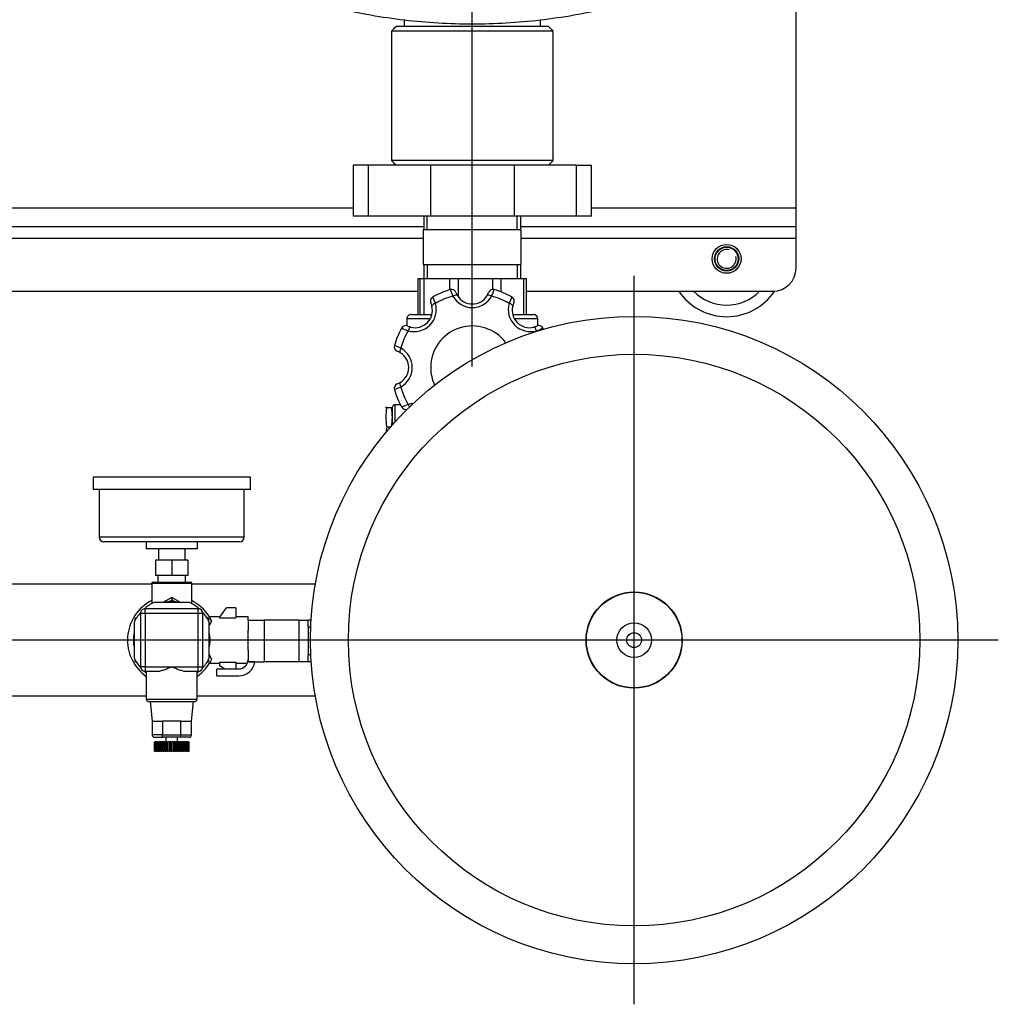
# Model space of a CAD drawing. Extents: x -132501 to 411300, y -42818 to 427495.
# Tile 268 of 330: x 191881 to 192305, y 217216 to 217641. Entities that reach past the tile are written whole.
import ezdxf

# ---------------------------------------------------------------- set-up
doc = ezdxf.new("R2010")
doc.units = 0
doc.header["$LTSCALE"] = 50
doc.linetypes.add('CENTER2', pattern=[28.575, 19.05, -3.175, 3.175, -3.175])
for name, color, linetype in [('00GW7692_-_REDUZ', 7, 'CONTINUOUS'), ('1_ZOLL_OVALFLANS', 7, 'CONTINUOUS'), ('91040183_---', 7, 'CONTINUOUS'), ('91045013_-_FT_RO', 7, 'CONTINUOUS'), ('91071148', 7, 'CONTINUOUS'), ('91072077_TRANSMI', 7, 'CONTINUOUS'), ('96052833_-_FT_DO', 7, 'CONTINUOUS'), ('96055565_-_VIBRA', 7, 'CONTINUOUS'), ('96308586', 7, 'CONTINUOUS'), ('96871164_DD_18_P', 7, 'CONTINUOUS'), ('97823497_-_HAHN-', 7, 'CONTINUOUS'), ('97823500_-_VENTI', 7, 'CONTINUOUS'), ('97823502_-_STOPF', 7, 'CONTINUOUS'), ('BOLZEN_DIN_976_1', 7, 'CONTINUOUS'), ('CRIE_5-4_A_FLEXI', 7, 'CONTINUOUS'), ('Default', 7, 'CONTINUOUS'), ('HEBEL_KUGELHAHN_', 7, 'CONTINUOUS'), ('KÖRPER_KUGELHAHN', 7, 'CONTINUOUS'), ('SCHEIBE_DIN_125_', 7, 'CONTINUOUS')]:
    doc.layers.add(name, color=color, linetype=linetype)

# ---------------------------------------------------------------- blocks, each defined once
blk = doc.blocks.new('SEANNOT_GROUP6')
at = {"layer": 'Default', "color": 7, "linetype": 'CENTER2'}
blk.add_line((49.638, 98.571), (133.063, 98.571), dxfattribs=at)
blk = doc.blocks.new('SEANNOT_GROUP7')
at = {"layer": 'Default', "color": 7, "linetype": 'CENTER2'}
blk.add_line((65.388, 114.321), (65.388, 82.821), dxfattribs=at)
blk = doc.blocks.new('SEANNOT_GROUP9')
at = {"layer": 'Default', "color": 7, "linetype": 'CENTER2'}
blk.add_line((72.388, 86.736), (72.388, 36.266), dxfattribs=at)
blk = doc.blocks.new('SE1')
at = {"layer": '00GW7692_-_REDUZ', "color": 7, "linetype": 'Continuous'}
for p, q in [((85.206, 96.944), (85.388, 96.839)), ((85.388, 96.839), (85.567, 96.942))]:
    blk.add_line(p, q, dxfattribs=at)
at = {"layer": '1_ZOLL_OVALFLANS', "color": 7, "linetype": 'Continuous'}
for p, q in [((67.238, 80.236), (67.892, 80.236)), ((67.238, 80.236), (67.238, 78.036)), ((67.892, 80.236), (70.575, 80.236)), ((67.892, 78.036), (67.892, 80.236)), ((70.575, 80.236), (74.202, 80.236)), ((70.575, 78.036), (70.575, 80.236)), ((74.202, 80.236), (76.885, 80.236)), ((74.202, 78.036), (74.202, 80.236)), ((76.885, 80.236), (77.538, 80.236)), ((76.885, 78.036), (76.885, 80.236)), ((77.538, 78.036), (77.538, 80.236)), ((67.892, 78.036), (67.238, 78.036)), ((67.892, 78.036), (70.575, 78.036)), ((70.575, 78.036), (74.202, 78.036)), ((74.202, 78.036), (76.885, 78.036)), ((76.885, 78.036), (77.538, 78.036))]:
    blk.add_line(p, q, dxfattribs=at)
at = {"layer": '91040183_---', "color": 7, "linetype": 'Continuous'}
for p, q in [((68.901, 72.236), (68.901, 77.836)), ((68.901, 77.836), (75.876, 77.836)), ((75.876, 72.236), (75.876, 77.836)), ((68.901, 72.236), (75.876, 72.236)), ((69.092, 72.036), (75.685, 72.036))]:
    blk.add_line(p, q, dxfattribs=at)
for centre, start, end in [((62.209, 84.436), 315.3923, 317.0805), ((82.568, 84.436), 222.9195, 224.6077), ((62.209, 65.635), 42.9195, 44.6077), ((82.568, 65.635), 135.3923, 137.0805)]:
    blk.add_arc(centre, 9.399, start, end, dxfattribs=at)
at = {"layer": '91045013_-_FT_RO', "color": 7, "linetype": 'Continuous'}
for p, q in [((84.288, 100.986), (79.179, 100.986)), ((101.598, 100.986), (86.488, 100.986)), ((79.179, 96.156), (84.523, 96.156)), ((86.253, 96.156), (101.598, 96.156))]:
    blk.add_line(p, q, dxfattribs=at)
at = {"layer": '91071148', "color": 7, "linetype": 'Continuous'}
for p, q in [((84.788, 96.071), (84.788, 95.771)), ((85.988, 95.771), (85.988, 96.071)), ((84.688, 95.771), (85.388, 95.771)), ((84.688, 95.121), (84.688, 95.771)), ((85.388, 95.771), (86.088, 95.771)), ((85.388, 95.121), (85.388, 95.771)), ((86.088, 95.121), (86.088, 95.771)), ((84.688, 95.121), (85.388, 95.121)), ((84.813, 95.121), (84.813, 94.621)), ((85.388, 95.121), (86.088, 95.121)), ((85.963, 94.621), (85.963, 95.121)), ((84.288, 94.321), (84.288, 94.621)), ((84.288, 94.621), (86.488, 94.621)), ((86.488, 94.321), (86.488, 94.621)), ((82.253, 94.121), (88.523, 94.121)), ((82.253, 94.121), (82.253, 92.061)), ((82.453, 94.321), (88.323, 94.321)), ((88.523, 92.061), (88.523, 94.121)), ((81.988, 92.061), (88.788, 92.061)), ((81.988, 92.061), (81.988, 91.531)), ((88.788, 91.531), (88.788, 92.061)), ((81.988, 91.531), (88.788, 91.531))]:
    blk.add_line(p, q, dxfattribs=at)
for centre, start, end in [((82.453, 94.121), 90, 180), ((88.323, 94.121), 0, 90)]:
    blk.add_arc(centre, 0.2, start, end, dxfattribs=at)
at = {"layer": '91072077_TRANSMI', "color": 7, "linetype": 'Continuous'}
for p, q in [((86.488, 101.121), (84.288, 101.121)), ((84.288, 101.121), (84.288, 99.921)), ((86.388, 101.221), (84.388, 101.221)), ((86.488, 99.921), (86.488, 101.121)), ((84.038, 99.721), (84.038, 97.421)), ((84.238, 99.721), (84.038, 99.721)), ((84.238, 99.921), (84.238, 99.721)), ((84.756, 99.921), (84.238, 99.921)), ((85.388, 99.721), (84.238, 99.721)), ((84.238, 99.721), (84.238, 97.421)), ((86.538, 99.721), (85.388, 99.721)), ((86.538, 99.921), (86.021, 99.921)), ((86.538, 99.721), (86.538, 99.921)), ((86.538, 99.721), (86.738, 99.721)), ((86.538, 97.421), (86.538, 99.721)), ((86.738, 97.421), (86.738, 99.721)), ((83.763, 99.345), (83.763, 97.797)), ((87.013, 97.797), (87.013, 99.345)), ((84.038, 97.421), (84.238, 97.421)), ((84.238, 97.421), (84.238, 97.221)), ((84.238, 97.421), (86.538, 97.421)), ((84.238, 97.221), (86.538, 97.221)), ((86.538, 97.421), (86.738, 97.421)), ((86.538, 97.421), (86.538, 97.221)), ((84.614, 96.946), (86.163, 96.946))]:
    blk.add_line(p, q, dxfattribs=at)
for centre, radius, start, end in [((84.388, 101.121), 0.1, 90, 180), ((86.388, 101.121), 0.1, 0, 90), ((85.388, 98.571), 1.8, 138.323, 154.5256), ((84.238, 99.721), 0.2, 90, 180), ((85.388, 98.571), 1.8, 127.6699, 131.677), ((85.388, 98.571), 1.8, 48.323, 52.3301), ((86.538, 99.721), 0.2, 0, 90), ((85.388, 98.571), 1.8, 25.4744, 41.677), ((85.388, 98.571), 1.66, 168.2135, 191.7865), ((85.388, 98.571), 1.66, 348.2135, 11.7865), ((85.388, 98.571), 1.8, 205.4744, 221.677), ((85.388, 98.571), 1.8, 318.323, 334.5256), ((84.238, 97.421), 0.2, 180, 270), ((85.388, 98.571), 1.8, 228.323, 244.5256), ((85.388, 98.571), 1.8, 295.4744, 311.677), ((86.538, 97.421), 0.2, 270, 0), ((85.388, 98.571), 1.66, 258.2135, 281.7865)]:
    blk.add_arc(centre, radius, start, end, dxfattribs=at)
for points, knots in [([(85.388, 99.721), (85.361, 99.732), (85.334, 99.744), (85.28, 99.767), (85.253, 99.778), (85.171, 99.812), (85.118, 99.833), (85.038, 99.861), (85.012, 99.87), (84.959, 99.886), (84.933, 99.894), (84.855, 99.912), (84.805, 99.921), (84.756, 99.921)], [0, 0, 0, 0, 0.125, 0.125, 0.25, 0.25, 0.5, 0.5, 0.625, 0.625, 0.75, 0.75, 1, 1, 1, 1]), ([(86.021, 99.921), (85.972, 99.921), (85.922, 99.912), (85.844, 99.894), (85.817, 99.886), (85.765, 99.87), (85.738, 99.861), (85.659, 99.833), (85.606, 99.812), (85.524, 99.778), (85.497, 99.767), (85.443, 99.744), (85.415, 99.732), (85.388, 99.721)], [0, 0, 0, 0, 0.25, 0.25, 0.375, 0.375, 0.5, 0.5, 0.75, 0.75, 0.875, 0.875, 1, 1, 1, 1])]:
    blk.add_open_spline(points, degree=3, knots=knots, dxfattribs=at)
at = {"layer": '96052833_-_FT_DO', "color": 7, "linetype": 'Continuous'}
for p, q in [((70.293, 82.936), (70.293, 82.336)), ((70.441, 82.336), (70.441, 82.936)), ((74.336, 82.336), (74.336, 82.936)), ((74.484, 82.336), (74.484, 82.936)), ((74.508, 82.336), (70.268, 82.336)), ((70.268, 82.336), (70.268, 80.836)), ((74.508, 80.836), (74.508, 82.336)), ((70.268, 80.836), (74.508, 80.836)), ((70.293, 80.836), (70.293, 80.236)), ((70.441, 80.836), (70.441, 80.236)), ((74.336, 80.836), (74.336, 80.236)), ((74.484, 80.236), (74.484, 80.836))]:
    blk.add_line(p, q, dxfattribs=at)
at = {"layer": '96055565_-_VIBRA', "color": 7, "linetype": 'Continuous'}
for radius, start, end in [(2.5, 34.0558, 146.018), (2, 44.427, 135.573)]:
    blk.add_arc((61.388, 82.086), radius, start, end, dxfattribs=at)
at = {"layer": '96308586', "color": 7, "linetype": 'Continuous'}
for p, q in [((70.037, 83.486), (59.388, 83.486)), ((102.037, 83.486), (74.74, 83.486)), ((58.388, 82.486), (58.388, 81.186)), ((58.388, 81.186), (58.388, 80.686)), ((70.268, 81.186), (58.388, 81.186)), ((102.268, 81.186), (74.508, 81.186)), ((70.293, 80.686), (58.388, 80.686)), ((58.388, 80.686), (58.388, 79.886)), ((102.293, 80.686), (74.484, 80.686)), ((58.388, 79.886), (58.388, 47.986)), ((67.238, 79.886), (58.388, 79.886)), ((99.238, 79.886), (77.538, 79.886))]:
    blk.add_line(p, q, dxfattribs=at)
blk.add_circle((61.388, 82.086), 0.625, dxfattribs=at)
blk.add_arc((59.388, 82.486), 1, 90, 180, dxfattribs=at)
at = {"layer": '96871164_DD_18_P', "color": 7, "linetype": 'Continuous'}
for radius in [14, 12.36, 2.08, 2.066, 0.748, 0.321]:
    blk.add_circle((65.388, 98.571), radius, dxfattribs=at)
at = {"layer": '97823497_-_HAHN-', "color": 7, "linetype": 'Continuous'}
for p, q in [((75.738, 88.391), (75.738, 89.143)), ((75.838, 89.254), (75.838, 88.491)), ((75.499, 88.391), (75.738, 88.391)), ((69.558, 84.977), (69.558, 84.686)), ((75.218, 84.686), (75.218, 84.977)), ((69.558, 84.686), (70.554, 84.686)), ((70.62, 84.486), (69.758, 84.486)), ((70.037, 84.486), (70.037, 82.936)), ((70.163, 84.486), (70.163, 82.936)), ((75.018, 84.486), (74.166, 84.486)), ((74.239, 84.686), (75.218, 84.686)), ((74.482, 82.936), (74.482, 84.486)), ((74.649, 84.486), (74.649, 82.936)), ((74.739, 82.936), (74.739, 84.486)), ((74.74, 82.936), (74.74, 84.486)), ((71.158, 82.936), (71.158, 83.509)), ((72.999, 82.936), (72.999, 83.718)), ((71.503, 83.409), (71.503, 82.936)), ((73.361, 83.424), (73.361, 82.936)), ((70.163, 82.936), (70.037, 82.936)), ((71.158, 82.936), (70.163, 82.936)), ((71.503, 82.936), (71.158, 82.936)), ((72.999, 82.936), (71.503, 82.936)), ((73.361, 82.936), (72.999, 82.936)), ((74.482, 82.936), (73.361, 82.936)), ((74.649, 82.936), (74.482, 82.936)), ((74.739, 82.936), (74.649, 82.936)), ((74.739, 82.936), (74.74, 82.936))]:
    blk.add_line(p, q, dxfattribs=at)
for centre, radius, start, end in [((75.266, 88.4), 0.2, 29.2938, 107.1196), ((74.899, 89.296), 0.955, 273.71, 286.1195), ((74.273, 90.831), 2.609, 289.9677, 296.6008), ((72.388, 86.786), 3.2, 15.1405, 29.8595), ((72.388, 86.786), 3.5, 15.7062, 29.2938), ((75.738, 88.491), 0.1, 270, 0), ((76.581, 85.258), 2.608, 108.3989, 115.0326), ((75.565, 87.679), 0.2, 289.8906, 15.7062), ((72.388, 86.786), 1.8, 0, 25.041), ((75.938, 86.786), 0.955, 118.8805, 241.1195), ((75.888, 86.786), 0.75, 120.9306, 239.0694), ((75.888, 86.786), 0.75, 109.8906, 120.9306), ((72.388, 86.786), 1.8, 216.3775, 0), ((75.888, 86.786), 0.75, 239.0694, 250.1094), ((75.565, 85.892), 0.2, 344.2938, 70.1094), ((72.388, 86.786), 3.2, 330.1405, 344.8595), ((72.388, 86.786), 3.5, 330.7062, 344.2938), ((76.581, 88.313), 2.609, 244.9677, 251.6008), ((70.504, 82.741), 2.609, 109.9677, 116.6008), ((69.878, 84.276), 0.955, 343.8805, 106.1195), ((74.899, 84.276), 0.955, 73.8805, 196.1195), ((74.273, 82.741), 2.608, 63.3989, 70.0326), ((72.388, 86.786), 3.5, 208.2386, 209.2938), ((69.51, 85.171), 0.2, 209.2938, 295.1094), ((69.914, 84.311), 0.75, 104.0694, 115.1094), ((69.914, 84.311), 0.75, 345.9306, 104.0694), ((74.863, 84.311), 0.75, 75.9306, 194.0694), ((74.863, 84.311), 0.75, 64.8906, 75.9306), ((75.266, 85.171), 0.2, 244.8906, 330.7062), ((69.758, 84.686), 0.2, 180, 270), ((75.018, 84.686), 0.2, 270, 0), ((70.774, 83.908), 0.2, 154.8906, 240.7062), ((69.914, 84.311), 0.75, 334.8906, 345.9306), ((68.344, 84.901), 2.608, 333.3989, 340.0326), ((72.388, 86.786), 3.2, 240.1405, 254.8595), ((72.388, 83.236), 0.955, 28.8805, 151.1195), ((72.388, 83.286), 0.75, 30.9306, 149.0694), ((72.388, 86.786), 3.2, 285.1405, 299.8595), ((76.433, 84.901), 2.609, 199.9677, 206.6008), ((74.003, 83.908), 0.2, 299.2938, 25.1094), ((74.863, 84.311), 0.75, 194.0694, 205.1094), ((72.388, 86.786), 3.5, 240.7062, 254.2938), ((73.916, 82.593), 2.609, 154.9677, 161.6008), ((71.495, 83.609), 0.2, 254.2938, 340.1094), ((72.388, 83.286), 0.75, 149.0694, 160.1094), ((72.388, 83.286), 0.75, 19.8906, 30.9306), ((73.282, 83.609), 0.2, 199.8906, 285.7062), ((70.861, 82.593), 2.608, 18.3989, 25.0326), ((72.388, 86.786), 3.5, 285.7062, 299.2938)]:
    blk.add_arc(centre, radius, start, end, dxfattribs=at)
for centre, major_axis, start_param, end_param in [((75.094, 88.339), (0.049, -0.194), 1.679859, 2.403679), ((75.4, 87.601), (-0.103, 0.172), 3.141593, 4.603327), ((75.4, 85.971), (-0.103, -0.172), 1.679859, 3.141593), ((69.683, 85.232), (-0.049, 0.194), 1.679859, 3.141593), ((75.094, 85.232), (0.049, 0.194), 3.141593, 4.603327), ((70.835, 84.08), (0.194, -0.049), 3.141593, 4.603327), ((73.942, 84.08), (-0.194, -0.049), 1.679859, 3.141593), ((71.573, 83.774), (-0.172, 0.103), 1.679859, 3.141593), ((73.203, 83.774), (0.172, 0.103), 3.141593, 4.603327)]:
    blk.add_ellipse(centre, major_axis=major_axis, ratio=0.387206, start_param=start_param, end_param=end_param, dxfattribs=at)
at = {"layer": '97823500_-_VENTI', "color": 7, "linetype": 'Continuous'}
for p, q in [((84.639, 103.371), (84.639, 102.971)), ((84.642, 103.371), (84.639, 103.371)), ((84.642, 102.971), (84.642, 103.371)), ((84.642, 103.371), (84.648, 103.371)), ((84.648, 103.371), (84.648, 102.971)), ((84.656, 103.371), (84.648, 103.371)), ((84.656, 102.971), (84.656, 103.371)), ((84.656, 103.371), (84.669, 103.371)), ((84.669, 103.371), (84.669, 102.971)), ((84.682, 103.371), (84.669, 103.371)), ((84.682, 102.971), (84.682, 103.371)), ((84.682, 103.371), (84.701, 103.371)), ((84.701, 103.371), (84.701, 102.971)), ((84.719, 103.371), (84.701, 103.371)), ((84.719, 102.971), (84.719, 103.371)), ((84.719, 103.371), (84.744, 103.371)), ((84.744, 103.371), (84.744, 102.971)), ((84.767, 103.371), (84.744, 103.371)), ((84.767, 102.971), (84.767, 103.371)), ((84.767, 103.371), (84.797, 103.371)), ((84.797, 103.371), (84.797, 102.971)), ((84.825, 103.371), (84.797, 103.371)), ((84.825, 102.971), (84.825, 103.371)), ((84.825, 103.371), (84.859, 103.371)), ((84.859, 103.371), (84.859, 102.971)), ((84.891, 103.371), (84.859, 103.371)), ((84.891, 102.971), (84.891, 103.371)), ((84.891, 103.371), (84.93, 103.371)), ((84.93, 103.371), (84.93, 102.971)), ((84.966, 103.371), (84.93, 103.371)), ((84.966, 102.971), (84.966, 103.371)), ((84.966, 103.371), (85.008, 103.371)), ((85.008, 103.371), (85.008, 102.971)), ((85.047, 103.371), (85.008, 103.371)), ((85.047, 102.971), (85.047, 103.371)), ((85.047, 103.371), (85.092, 103.371)), ((85.092, 103.371), (85.092, 102.971)), ((85.133, 103.371), (85.092, 103.371)), ((85.133, 102.971), (85.133, 103.371)), ((85.133, 103.371), (85.181, 103.371)), ((85.181, 103.371), (85.181, 102.971)), ((85.223, 103.371), (85.181, 103.371)), ((85.223, 102.971), (85.223, 103.371)), ((85.223, 103.371), (85.272, 103.371)), ((85.272, 103.371), (85.272, 102.971)), ((85.316, 103.371), (85.272, 103.371)), ((85.316, 102.971), (85.316, 103.371)), ((85.316, 103.371), (85.366, 103.371)), ((85.366, 103.371), (85.366, 102.971)), ((85.411, 103.371), (85.366, 103.371)), ((85.411, 102.971), (85.411, 103.371)), ((85.411, 103.371), (85.46, 103.371)), ((85.46, 103.371), (85.46, 102.971)), ((85.504, 103.371), (85.46, 103.371)), ((85.504, 102.971), (85.504, 103.371)), ((85.504, 103.371), (85.553, 103.371)), ((85.553, 103.371), (85.553, 102.971)), ((85.596, 103.371), (85.553, 103.371)), ((85.596, 102.971), (85.596, 103.371)), ((85.596, 103.371), (85.644, 103.371)), ((85.644, 103.371), (85.644, 102.971)), ((85.685, 103.371), (85.644, 103.371)), ((85.685, 102.971), (85.685, 103.371)), ((85.685, 103.371), (85.73, 103.371)), ((85.73, 103.371), (85.73, 102.971)), ((85.769, 103.371), (85.73, 103.371)), ((85.769, 102.971), (85.769, 103.371)), ((85.769, 103.371), (85.811, 103.371)), ((85.811, 103.371), (85.811, 102.971)), ((85.847, 103.371), (85.811, 103.371)), ((85.847, 102.971), (85.847, 103.371)), ((85.847, 103.371), (85.885, 103.371)), ((85.885, 103.371), (85.885, 102.971)), ((85.918, 103.371), (85.885, 103.371)), ((85.918, 102.971), (85.918, 103.371)), ((85.918, 103.371), (85.952, 103.371)), ((85.952, 103.371), (85.952, 102.971)), ((85.98, 103.371), (85.952, 103.371)), ((85.98, 102.971), (85.98, 103.371)), ((85.98, 103.371), (86.01, 103.371)), ((86.01, 103.371), (86.01, 102.971)), ((86.033, 103.371), (86.01, 103.371)), ((86.033, 102.971), (86.033, 103.371)), ((86.033, 103.371), (86.057, 103.371)), ((86.057, 103.371), (86.057, 102.971)), ((86.076, 103.371), (86.057, 103.371)), ((86.076, 102.971), (86.076, 103.371)), ((86.076, 103.371), (86.095, 103.371)), ((86.095, 103.371), (86.095, 102.971)), ((86.108, 103.371), (86.095, 103.371)), ((86.108, 102.971), (86.108, 103.371)), ((86.108, 103.371), (86.121, 103.371)), ((86.121, 103.371), (86.121, 102.971)), ((86.129, 103.371), (86.121, 103.371)), ((86.129, 102.971), (86.129, 103.371)), ((86.129, 103.371), (86.135, 103.371)), ((86.135, 103.371), (86.135, 102.971)), ((86.138, 103.371), (86.135, 103.371)), ((86.138, 102.971), (86.138, 103.371)), ((84.988, 102.671), (84.538, 102.671)), ((84.538, 102.671), (84.538, 102.081)), ((84.638, 102.771), (85.014, 102.771)), ((84.642, 102.971), (84.639, 102.971)), ((84.642, 102.971), (84.648, 102.971)), ((84.656, 102.971), (84.648, 102.971)), ((84.656, 102.971), (84.669, 102.971)), ((84.682, 102.971), (84.669, 102.971)), ((84.682, 102.971), (84.701, 102.971)), ((84.719, 102.971), (84.701, 102.971)), ((84.719, 102.971), (84.744, 102.971)), ((84.767, 102.971), (84.744, 102.971)), ((84.767, 102.971), (84.797, 102.971)), ((84.825, 102.971), (84.797, 102.971)), ((84.825, 102.971), (84.859, 102.971)), ((84.891, 102.971), (84.859, 102.971)), ((84.891, 102.971), (84.93, 102.971)), ((84.966, 102.971), (84.93, 102.971)), ((84.966, 102.971), (85.008, 102.971)), ((84.988, 102.671), (84.988, 102.081)), ((85.788, 102.671), (84.988, 102.671)), ((85.047, 102.971), (85.008, 102.971)), ((85.014, 102.771), (85.763, 102.771)), ((85.047, 102.971), (85.092, 102.971)), ((85.133, 102.971), (85.092, 102.971)), ((85.133, 102.971), (85.181, 102.971)), ((85.138, 102.971), (85.138, 102.771)), ((85.223, 102.971), (85.181, 102.971)), ((85.223, 102.971), (85.272, 102.971)), ((85.316, 102.971), (85.272, 102.971)), ((85.316, 102.971), (85.366, 102.971)), ((85.411, 102.971), (85.366, 102.971)), ((85.411, 102.971), (85.46, 102.971)), ((85.504, 102.971), (85.46, 102.971)), ((85.504, 102.971), (85.553, 102.971)), ((85.596, 102.971), (85.553, 102.971)), ((85.596, 102.971), (85.644, 102.971)), ((85.638, 102.771), (85.638, 102.971)), ((85.685, 102.971), (85.644, 102.971)), ((85.685, 102.971), (85.73, 102.971)), ((85.769, 102.971), (85.73, 102.971)), ((86.138, 102.771), (85.763, 102.771)), ((85.769, 102.971), (85.811, 102.971)), ((85.788, 102.081), (85.788, 102.671)), ((85.788, 102.671), (86.238, 102.671)), ((85.847, 102.971), (85.811, 102.971)), ((85.847, 102.971), (85.885, 102.971)), ((85.918, 102.971), (85.885, 102.971)), ((85.918, 102.971), (85.952, 102.971)), ((85.98, 102.971), (85.952, 102.971)), ((85.98, 102.971), (86.01, 102.971)), ((86.033, 102.971), (86.01, 102.971)), ((86.033, 102.971), (86.057, 102.971)), ((86.076, 102.971), (86.057, 102.971)), ((86.076, 102.971), (86.095, 102.971)), ((86.108, 102.971), (86.095, 102.971)), ((86.108, 102.971), (86.121, 102.971)), ((86.129, 102.971), (86.121, 102.971)), ((86.129, 102.971), (86.135, 102.971)), ((86.138, 102.971), (86.135, 102.971)), ((86.238, 102.081), (86.238, 102.671)), ((84.538, 102.081), (84.452, 101.221)), ((84.988, 102.081), (84.538, 102.081)), ((84.988, 102.081), (85.788, 102.081)), ((86.238, 102.081), (85.788, 102.081)), ((86.324, 101.221), (86.238, 102.081))]:
    blk.add_line(p, q, dxfattribs=at)
for centre, start, end in [((84.638, 102.671), 90, 180), ((86.138, 102.671), 0, 90)]:
    blk.add_arc(centre, 0.1, start, end, dxfattribs=at)
for points in [[(85.014, 102.771), (85.011, 102.771), (85.007, 102.768), (85.001, 102.758), (84.998, 102.751), (84.994, 102.733), (84.992, 102.722), (84.989, 102.697), (84.988, 102.684), (84.988, 102.671)], [(85.763, 102.771), (85.766, 102.771), (85.769, 102.768), (85.776, 102.758), (85.778, 102.751), (85.783, 102.733), (85.785, 102.722), (85.788, 102.697), (85.788, 102.684), (85.788, 102.671)]]:
    blk.add_open_spline(points, degree=3, knots=[0, 0, 0, 0, 0.25, 0.25, 0.5, 0.5, 0.75, 0.75, 1, 1, 1, 1], dxfattribs=at)
at = {"layer": '97823502_-_STOPF', "color": 7, "linetype": 'Continuous'}
for p, q in [((76.088, 89.356), (75.928, 89.356)), ((75.838, 88.524), (75.845, 88.506)), ((75.888, 88.506), (75.845, 88.506)), ((76.088, 88.506), (75.888, 88.506)), ((76.088, 88.506), (76.132, 88.506)), ((76.132, 88.506), (76.138, 88.524))]:
    blk.add_line(p, q, dxfattribs=at)
for centre, start, end in [((74.031, 89.781), 348.3265, 354.6837), ((74.031, 89.781), 348.3265, 354.659), ((77.945, 88.931), 168.3265, 191.6735), ((77.945, 88.931), 168.3265, 191.6735), ((74.031, 88.931), 348.3265, 11.6735), ((74.031, 88.931), 348.3265, 11.6735)]:
    blk.add_arc(centre, 2.1, start, end, dxfattribs=at)
at = {"layer": 'BOLZEN_DIN_976_1', "color": 7, "linetype": 'Continuous'}
blk.add_circle((61.388, 82.086), 0.5, dxfattribs=at)
blk.add_circle((61.388, 82.086), 0.5, dxfattribs=at)
blk.add_arc((61.388, 82.086), 0.408, 255, 195, dxfattribs=at)
at = {"layer": 'CRIE_5-4_A_FLEXI', "color": 7, "linetype": 'Continuous'}
for p, q in [((69.438, 72.036), (69.438, 71.745)), ((75.338, 71.745), (75.338, 72.036))]:
    blk.add_line(p, q, dxfattribs=at)
blk.add_open_spline([(66.555, 71.257), (67.509, 71.482), (68.477, 71.652), (70.426, 71.879), (71.407, 71.936), (73.369, 71.936), (74.351, 71.879), (76.299, 71.652), (77.267, 71.482), (78.222, 71.257)], degree=3, knots=[0, 0, 0, 0, 0.25, 0.25, 0.5, 0.5, 0.75, 0.75, 1, 1, 1, 1], dxfattribs=at)
at = {"layer": 'HEBEL_KUGELHAHN_', "color": 7, "linetype": 'Continuous'}
for p, q in [((83.438, 100.115), (82.488, 100.115)), ((83.438, 100.115), (82.488, 100.115)), ((83.438, 100.115), (83.438, 99.815)), ((83.438, 100.115), (83.438, 99.815)), ((83.438, 99.815), (82.488, 99.815)), ((83.438, 99.815), (82.488, 99.815)), ((79.357, 99.515), (79.488, 99.515)), ((79.357, 99.515), (79.488, 99.515)), ((79.374, 99.215), (79.488, 99.215)), ((79.488, 99.515), (79.888, 99.515)), ((79.488, 99.515), (79.488, 99.215)), ((79.488, 99.515), (79.888, 99.515)), ((79.488, 98.015), (79.488, 99.215)), ((79.888, 99.515), (81.388, 99.515)), ((79.888, 99.515), (81.388, 99.515)), ((79.888, 97.715), (79.888, 99.515)), ((82.088, 99.515), (81.388, 99.515)), ((81.388, 97.715), (81.388, 99.515)), ((82.088, 99.515), (81.388, 99.515)), ((81.388, 97.715), (81.388, 99.515)), ((81.788, 99.515), (82.088, 99.515)), ((82.088, 99.007), (82.088, 99.515)), ((82.088, 99.515), (82.088, 99.415)), ((82.088, 99.007), (82.088, 99.415)), ((79.377, 98.015), (79.488, 98.015)), ((79.488, 98.015), (79.488, 97.715)), ((82.088, 97.715), (82.088, 98.135)), ((82.088, 97.715), (82.088, 98.135)), ((79.362, 97.715), (79.488, 97.715)), ((79.888, 97.715), (79.488, 97.715)), ((79.888, 97.715), (81.388, 97.715)), ((82.088, 97.715), (81.388, 97.715)), ((82.088, 97.715), (81.388, 97.715))]:
    blk.add_line(p, q, dxfattribs=at)
for radius, end in [(0.7, 171.7868), (0.7, 171.7868), (0.4, 180), (0.4, 180)]:
    blk.add_arc((82.488, 99.415), radius, 90, end, dxfattribs=at)
at = {"layer": 'KÖRPER_KUGELHAHN', "color": 7, "linetype": 'Continuous'}
for p, q in [((82.618, 99.529), (82.618, 99.815)), ((83.113, 99.815), (83.318, 99.671)), ((83.318, 99.529), (83.318, 99.671)), ((82.618, 99.571), (82.12, 99.571)), ((83.318, 99.529), (82.618, 99.529)), ((83.752, 99.571), (83.318, 99.571)), ((83.874, 99.544), (83.788, 99.495)), ((83.788, 99.495), (83.788, 99.395)), ((83.788, 99.495), (83.83, 99.471)), ((86.988, 99.495), (86.903, 99.544)), ((86.988, 99.495), (86.947, 99.471)), ((86.988, 99.395), (86.988, 99.495)), ((82.088, 99.007), (82.088, 98.135)), ((82.088, 97.715), (82.088, 97.571)), ((82.088, 97.571), (82.618, 97.571)), ((83.318, 97.612), (82.618, 97.612)), ((82.618, 97.171), (82.618, 97.612)), ((83.318, 97.599), (83.018, 97.171)), ((83.298, 97.571), (83.755, 97.571)), ((83.318, 97.599), (83.318, 97.612)), ((83.788, 97.746), (83.788, 97.647)), ((83.788, 97.647), (83.83, 97.671)), ((83.788, 97.647), (83.874, 97.597)), ((86.903, 97.597), (86.988, 97.647)), ((86.988, 97.647), (86.947, 97.671)), ((86.988, 97.647), (86.988, 97.746)), ((82.618, 97.171), (83.018, 97.171)), ((84.523, 96.992), (84.523, 96.121)), ((85.003, 96.946), (85.388, 96.723)), ((85.388, 96.723), (85.774, 96.946)), ((85.388, 96.723), (85.388, 96.839)), ((86.253, 96.121), (86.253, 96.992)), ((84.523, 96.121), (86.253, 96.121)), ((86.203, 96.071), (84.573, 96.071))]:
    blk.add_line(p, q, dxfattribs=at)
for centre, radius, start, end in [((85.388, 98.571), 1.915, 125.0585, 154.5344), ((85.388, 98.571), 1.915, 296.8526, 54.9415), ((83.033, 98.919), 0.786, 21.7424, 37.1943), ((83.033, 98.223), 0.786, 322.8057, 338.2576), ((85.388, 98.571), 1.915, 205.4656, 243.1474), ((84.573, 96.121), 0.05, 180, 270), ((86.203, 96.121), 0.05, 270, 0)]:
    blk.add_arc(centre, radius, start, end, dxfattribs=at)
at = {"layer": 'SCHEIBE_DIN_125_', "color": 7, "linetype": 'Continuous'}
blk.add_circle((61.388, 82.086), 0.525, dxfattribs=at)

msp = doc.modelspace()

# ---------------------------------------------------------------- block references
at = {"layer": 'Default', "xscale": 10, "yscale": 10, "zscale": 10, "rotation": 180}
for name in ['SE1', 'SEANNOT_GROUP9', 'SEANNOT_GROUP7', 'SEANNOT_GROUP6']:
    msp.add_blockref(name, (192801.1334, 218358.8328), dxfattribs=at)

doc.saveas('drawing.dxf')
